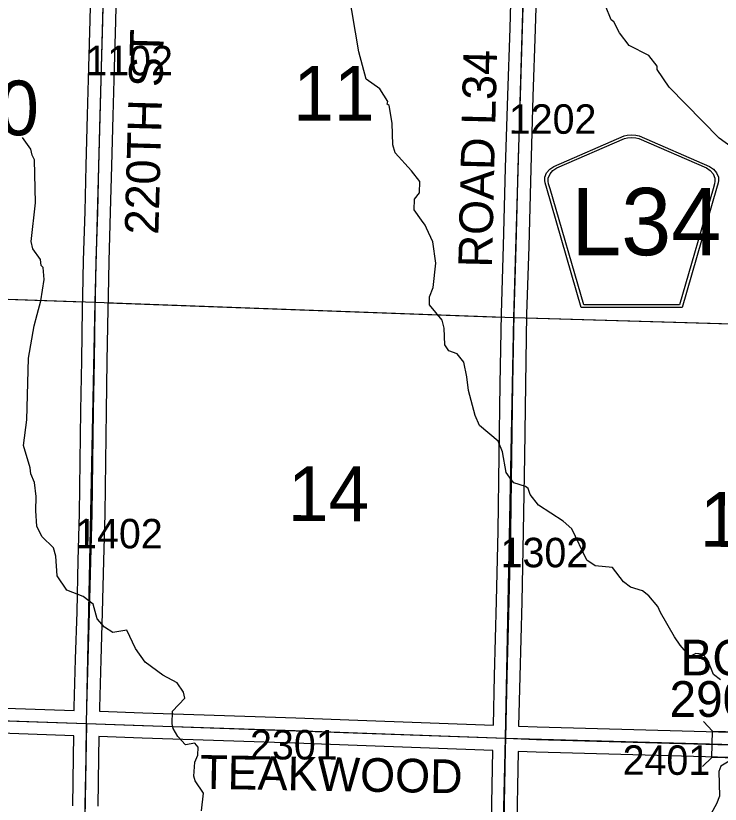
# Model space of a CAD drawing. Extents: x -132.8 to -73.3, y -60 to -26.
# Drawn here: x -117.702 to -116.027, y -35.683 to -33.809 of the extents above; entities that cross this region are included whole.
import ezdxf

# ---------------------------------------------------------------- set-up
doc = ezdxf.new("R2010")
doc.units = 0
for name, color, linetype in [('tdCoHydroRiver', 7, 'Continuous'), ('tdCoSecRdNmbr', 7, 'Continuous'), ('tdCoSecRdTxt', 7, 'Continuous'), ('tdCoSecRteBand', 7, 'Continuous'), ('tdCoSecRteCL', 7, 'Continuous'), ('tdCoSectLine', 7, 'Continuous'), ('tdCoSectLinePart', 7, 'Continuous'), ('tdCoSectNmbr', 7, 'Continuous'), ('tdCoShieldCoRteHrd', 7, 'Continuous'), ('tdCoStrucSec', 7, 'Continuous'), ('tdCoStrucSecCoName', 7, 'Continuous'), ('tdCoStrucSecFHWANum', 7, 'Continuous'), ('tdCoSurfConc', 7, 'Continuous'), ('tdCoSurfGravel', 7, 'Continuous')]:
    doc.layers.add(name, color=color, linetype=linetype)

msp = doc.modelspace()

# ---------------------------------------------------------------- linework, layer by layer
at = {"layer": 'tdCoHydroRiver'}
for points in [[(-116.0267, -35.3873), (-116.0437, -35.3743), (-116.0496, -35.3583), (-116.0586, -35.3376), (-116.0693, -35.3263), (-116.0851, -35.3243), (-116.0995, -35.3318), (-116.1224, -35.3044), (-116.1361, -35.2851), (-116.1694, -35.2275), (-116.1753, -35.2132), (-116.1968, -35.1874), (-116.2123, -35.1759), (-116.2404, -35.1673), (-116.2575, -35.1543), (-116.2834, -35.1205), (-116.3244, -35.1163), (-116.3445, -35.1031), (-116.3805, -35.0281), (-116.4006, -35.0102), (-116.4596, -34.9724), (-116.4794, -34.9467), (-116.4838, -34.9324), (-116.49, -34.9275), (-116.5182, -34.9189), (-116.5243, -34.9108), (-116.5365, -34.8947), (-116.5447, -34.8456), (-116.5551, -34.8201), (-116.5999, -34.7827), (-116.6103, -34.7588), (-116.6262, -34.7), (-116.6301, -34.6668), (-116.6371, -34.6319), (-116.6524, -34.6126), (-116.6727, -34.6057), (-116.6818, -34.5913), (-116.6839, -34.5518), (-116.6882, -34.5328), (-116.7188, -34.4957), (-116.7183, -34.4768), (-116.7099, -34.4549), (-116.7037, -34.3967), (-116.7103, -34.3461), (-116.7254, -34.3138), (-116.7288, -34.3064), (-116.7372, -34.2948), (-116.7547, -34.2705), (-116.754, -34.2453), (-116.7426, -34.2298), (-116.7418, -34.203), (-116.7617, -34.1773), (-116.8, -34.1352), (-116.8058, -34.1161), (-116.8075, -34.064), (-116.8143, -34.0228), (-116.819, -34.0195), (-116.8172, -34.0133), (-116.8369, -33.9828), (-116.8694, -33.9598), (-116.8866, -33.8947), (-116.9111, -33.7489)], [(-115.9728, -34.141), (-116.0302, -34.1001), (-116.1486, -33.9788), (-116.1775, -33.937), (-116.1773, -33.9291), (-116.1972, -33.9034), (-116.2439, -33.8801), (-116.2668, -33.8496), (-116.2803, -33.824), (-116.2865, -33.8191), (-116.2999, -33.7856)], [(-117.2603, -35.6986), (-117.256, -35.6561), (-117.2758, -35.6272), (-117.2786, -35.6161), (-117.2761, -35.583), (-117.2694, -35.5658), (-117.2689, -35.5469), (-117.2765, -35.5372), (-117.2987, -35.5414), (-117.3171, -35.5219), (-117.3276, -35.5027), (-117.3305, -35.4916), (-117.3297, -35.4617), (-117.3004, -35.4309), (-117.3032, -35.4166), (-117.3184, -35.3941), (-117.3526, -35.3759), (-117.3944, -35.3448), (-117.4172, -35.3126), (-117.4381, -35.2694), (-117.4714, -35.2748), (-117.4916, -35.2617), (-117.5084, -35.2423), (-117.5185, -35.2073), (-117.5417, -35.1893), (-117.5807, -35.1741), (-117.6035, -35.1403), (-117.607, -35.0929), (-117.6127, -35.0738), (-117.6404, -35.0463), (-117.6524, -35.0223), (-117.6546, -34.9859), (-117.6536, -34.9513), (-117.6575, -34.918), (-117.6664, -34.8973), (-117.6676, -34.8831), (-117.6835, -34.8306), (-117.6755, -34.7693), (-117.6716, -34.6227), (-117.6585, -34.5457), (-117.6514, -34.5191), (-117.6427, -34.4862), (-117.635, -34.436), (-117.6374, -34.4075), (-117.642, -34.4026), (-117.6432, -34.3884), (-117.6614, -34.3627), (-117.6657, -34.3452), (-117.6553, -34.254), (-117.6573, -34.1514), (-117.6633, -34.1402), (-117.6661, -34.1259), (-117.6859, -34.0986)], [(-115.9861, -35.4026), (-115.9865, -35.4199), (-115.9936, -35.4513), (-115.998, -35.56), (-116.0064, -35.5803), (-116.0256, -35.5924), (-116.0307, -35.6049), (-116.029, -35.6633), (-116.0358, -35.6821), (-116.0573, -35.7209)]]:
    msp.add_lwpolyline(points, dxfattribs=at)
at = {"layer": 'tdCoSecRteBand'}
for points in [[(-116.5666, -35.4949), (-116.5636, -35.3779), (-116.5594, -35.2003), (-116.5555, -35.0333), (-116.5528, -34.8544), (-116.5503, -34.6845), (-116.5503, -34.6844), (-116.5503, -34.6844), (-116.5476, -34.5167), (-116.5476, -34.5165), (-116.5476, -34.5163), (-116.5426, -34.3558), (-116.5375, -34.1709), (-116.5375, -34.1709), (-116.5375, -34.1709), (-116.5325, -33.999), (-116.5325, -33.9989), (-116.5325, -33.9988), (-116.5271, -33.8388), (-116.5219, -33.6591)], [(-116.462, -33.6609), (-116.4671, -33.8407), (-116.4671, -33.8407), (-116.4671, -33.8408), (-116.4726, -34.0008), (-116.4775, -34.1726), (-116.4827, -34.3575), (-116.4827, -34.3576), (-116.4827, -34.3576), (-116.4876, -34.5179), (-116.4903, -34.6854), (-116.4928, -34.8553), (-116.4928, -34.8553), (-116.4928, -34.8553), (-116.4955, -35.0343), (-116.4955, -35.0344), (-116.4955, -35.0346), (-116.4994, -35.2018), (-116.5036, -35.3793), (-116.5036, -35.3793), (-116.5036, -35.3794), (-116.5066, -35.4968), (-116.5066, -35.4971), (-116.5063, -35.4971), (-116.4629, -35.4987), (-115.974, -35.5123)], [(-117.5631, -35.4598), (-117.563, -35.4523), (-117.563, -35.4522), (-117.563, -35.4521), (-117.5598, -35.3376), (-117.5598, -35.3376), (-117.5598, -35.3376), (-117.5566, -35.2257), (-117.5536, -35.1032), (-117.5536, -35.1032), (-117.5536, -35.1032), (-117.5507, -34.9919), (-117.5489, -34.8685), (-117.5475, -34.7477), (-117.5475, -34.7476), (-117.5475, -34.7475), (-117.5452, -34.6287), (-117.5433, -34.5042), (-117.5433, -34.5042), (-117.5433, -34.5041), (-117.5427, -34.4746), (-117.5411, -34.3909), (-117.541, -34.3907), (-117.541, -34.3906), (-117.5373, -34.274), (-117.5346, -34.1646), (-117.5317, -34.0453), (-117.5317, -34.0452), (-117.5317, -34.0452), (-117.5285, -33.9312), (-117.5285, -33.9312), (-117.5285, -33.9311), (-117.525, -33.82), (-117.5226, -33.72)], [(-117.4626, -33.7215), (-117.465, -33.8216), (-117.465, -33.8217), (-117.465, -33.8218), (-117.4685, -33.933), (-117.4717, -34.0468), (-117.4747, -34.1661), (-117.4774, -34.2756), (-117.4774, -34.2757), (-117.4774, -34.2758), (-117.4811, -34.3923), (-117.4827, -34.4758), (-117.4833, -34.5052), (-117.4853, -34.6297), (-117.4853, -34.6298), (-117.4853, -34.6298), (-117.4875, -34.7486), (-117.489, -34.8693), (-117.489, -34.8693), (-117.489, -34.8694), (-117.4907, -34.9929), (-117.4907, -34.9931), (-117.4907, -34.9933), (-117.4936, -35.1047), (-117.4966, -35.2272), (-117.4966, -35.2273), (-117.4966, -35.2274), (-117.4998, -35.3393), (-117.503, -35.4536), (-117.5032, -35.4614), (-117.5032, -35.4619), (-117.5027, -35.4619), (-117.3999, -35.4654), (-117.0367, -35.4777), (-117.0366, -35.4777), (-117.0366, -35.4777), (-116.8886, -35.4832), (-116.5666, -35.4949)], [(-117.8892, -35.4486), (-117.5631, -35.4598)], [(-117.5669, -35.6862), (-117.5652, -35.5703), (-117.5652, -35.5703), (-117.5652, -35.5702), (-117.5643, -35.5198), (-117.8912, -35.5086)], [(-116.572, -35.7652), (-116.5681, -35.5552), (-116.5681, -35.5552), (-116.5681, -35.5549), (-116.8908, -35.5431), (-116.8908, -35.5431), (-116.8908, -35.5431), (-117.0387, -35.5377), (-117.402, -35.5254), (-117.402, -35.5254), (-117.402, -35.5254), (-117.5043, -35.5219), (-117.5052, -35.5713), (-117.507, -35.6871)], [(-115.9756, -35.5722), (-116.4647, -35.5587), (-116.4648, -35.5587), (-116.4649, -35.5587), (-116.5081, -35.5571), (-116.512, -35.7663)]]:
    msp.add_lwpolyline(points, dxfattribs=at)
at = {"layer": 'tdCoSecRteCL'}
for points in [[(-117.5337, -35.4908), (-117.533, -35.4529), (-117.5298, -35.3385), (-117.5266, -35.2265), (-117.5236, -35.104), (-117.5207, -34.9925), (-117.5189, -34.8689), (-117.5175, -34.7481), (-117.5152, -34.6292), (-117.5133, -34.5047), (-117.5127, -34.4752), (-117.5111, -34.3915), (-117.5074, -34.2749), (-117.5046, -34.1654), (-117.5017, -34.046), (-117.4985, -33.9321), (-117.495, -33.8209), (-117.4926, -33.7207), (-117.4894, -33.6038), (-117.4864, -33.5064), (-117.4863, -33.4914)], [(-116.5374, -35.526), (-116.5336, -35.3786), (-116.5294, -35.2011), (-116.5255, -35.0339), (-116.5228, -34.8548), (-116.5203, -34.6849), (-116.5176, -34.5172), (-116.5127, -34.3567), (-116.5075, -34.1717), (-116.5025, -33.9998), (-116.4971, -33.8398), (-116.4919, -33.66), (-116.4881, -33.5315)], [(-118.5426, -35.4596), (-118.5334, -35.4579), (-118.5154, -35.4569), (-118.3622, -35.4633), (-117.8902, -35.4786), (-117.5337, -35.4908)], [(-117.5732, -37.4895), (-117.5712, -37.4129), (-117.5678, -37.2918), (-117.5648, -37.1764), (-117.5621, -37.0541), (-117.5596, -36.938), (-117.5577, -36.8211), (-117.5552, -36.7089), (-117.5535, -36.5972), (-117.5508, -36.4795), (-117.5488, -36.3631), (-117.5466, -36.2465), (-117.5446, -36.1362), (-117.5429, -36.0302), (-117.5409, -35.9182), (-117.5389, -35.8048), (-117.5369, -35.6867), (-117.5352, -35.5708), (-117.5337, -35.4908)], [(-117.5337, -35.4908), (-117.4009, -35.4954), (-117.0377, -35.5077), (-116.8897, -35.5131), (-116.5374, -35.526)], [(-116.5592, -36.4537), (-116.5595, -36.4504), (-116.5595, -36.4435), (-116.5543, -36.2777), (-116.5494, -36.1046), (-116.545, -35.9293), (-116.542, -35.7658), (-116.5381, -35.5535), (-116.5374, -35.526)], [(-116.5374, -35.526), (-116.4638, -35.5287), (-115.9748, -35.5422), (-115.5384, -35.5535)]]:
    msp.add_lwpolyline(points, dxfattribs=at)
at = {"layer": 'tdCoSectLine'}
for points in [[(-117.5134, -34.4899), (-117.4866, -33.4914)], [(-116.5181, -34.5263), (-116.4885, -33.5315)], [(-118.5269, -34.4548), (-117.5134, -34.4899)], [(-117.5341, -35.4908), (-117.5134, -34.4899)], [(-117.5134, -34.4899), (-116.5181, -34.5263)], [(-116.5377, -35.526), (-116.5181, -34.5263)], [(-116.5181, -34.5263), (-115.5159, -34.5551)], [(-118.5429, -35.4562), (-117.5341, -35.4908)], [(-117.5341, -35.4908), (-117.5513, -36.485)], [(-117.5341, -35.4908), (-116.5377, -35.526)], [(-116.5618, -36.5174), (-116.5377, -35.526)], [(-116.5377, -35.526), (-115.5388, -35.5535)]]:
    msp.add_lwpolyline(points, dxfattribs=at)
at = {"layer": 'tdCoSectLinePart'}
for points in [[(-118.4805, -34.4564), (-117.543, -34.4889)], [(-117.483, -34.491), (-116.5481, -34.5252)], [(-116.4881, -34.5272), (-115.5327, -34.5546)]]:
    msp.add_lwpolyline(points, dxfattribs=at)
at = {"layer": 'tdCoShieldCoRteHrd'}
for points in [[(-116.3578, -34.5024), (-116.4397, -34.2195), (-116.4436, -34.2064), (-116.4443, -34.2005), (-116.4443, -34.1927), (-116.4401, -34.1824), (-116.4328, -34.1739), (-116.4232, -34.1672), (-116.2559, -34.0948), (-116.2484, -34.0932), (-116.238, -34.0923), (-116.2276, -34.0932), (-116.2201, -34.0948), (-116.0528, -34.1672), (-116.0432, -34.1739), (-116.0359, -34.1824), (-116.0317, -34.1927), (-116.0317, -34.2005), (-116.0324, -34.2064), (-116.0363, -34.2195), (-116.1182, -34.5024)], [(-116.3519, -34.4961), (-116.4316, -34.2208), (-116.4354, -34.2082), (-116.4361, -34.2025), (-116.4361, -34.195), (-116.432, -34.1851), (-116.425, -34.177), (-116.4158, -34.1706), (-116.2552, -34.1011), (-116.248, -34.0996), (-116.238, -34.0987), (-116.228, -34.0996), (-116.2208, -34.1011), (-116.0602, -34.1706), (-116.051, -34.177), (-116.044, -34.1851), (-116.0399, -34.195), (-116.0399, -34.2025), (-116.0406, -34.2082), (-116.0444, -34.2208), (-116.1241, -34.4961)]]:
    msp.add_lwpolyline(points, close=True, dxfattribs=at)
at = {"layer": 'tdCoStrucSec'}
for points in [[(-116.0669, -35.4863), (-116.0454, -35.509), (-115.9828, -35.5107)], [(-116.0698, -35.593), (-116.0471, -35.5715), (-116.0454, -35.509)], [(-115.9635, -35.5955), (-115.9846, -35.5733), (-116.0471, -35.5715)]]:
    msp.add_lwpolyline(points, dxfattribs=at)
at = {"layer": 'tdCoSurfConc'}
msp.add_lwpolyline([(-116.542, -35.7658), (-116.5381, -35.5535), (-116.5374, -35.526), (-116.5336, -35.3786), (-116.5294, -35.2011), (-116.5255, -35.0339), (-116.5228, -34.8548), (-116.5203, -34.6849), (-116.5176, -34.5172), (-116.5127, -34.3567), (-116.5075, -34.1717), (-116.5025, -33.9998), (-116.4971, -33.8398), (-116.4919, -33.66)], dxfattribs=at)
at = {"layer": 'tdCoSurfGravel'}
for points in [[(-117.5127, -34.4752), (-117.5111, -34.3915), (-117.5074, -34.2749), (-117.5046, -34.1654), (-117.5017, -34.046), (-117.4985, -33.9321), (-117.495, -33.8209), (-117.4926, -33.7207), (-117.4894, -33.6038), (-117.4864, -33.5064), (-117.4863, -33.4914)], [(-117.5337, -35.4908), (-117.533, -35.4529), (-117.5298, -35.3385), (-117.5266, -35.2265), (-117.5236, -35.104), (-117.5207, -34.9925), (-117.5189, -34.8689), (-117.5175, -34.7481), (-117.5152, -34.6292), (-117.5133, -34.5047), (-117.5127, -34.4752)], [(-117.8902, -35.4786), (-117.5337, -35.4908), (-117.4009, -35.4954), (-117.0377, -35.5077), (-116.8897, -35.5131), (-116.5374, -35.526), (-116.4638, -35.5287), (-115.9748, -35.5422), (-115.5384, -35.5535), (-115.4678, -35.5553), (-115.0367, -35.5657), (-114.5753, -35.5766), (-114.5356, -35.5775), (-114.1356, -35.5874), (-114.0815, -35.5888), (-114.0086, -35.5908), (-113.687, -35.6029)], [(-117.5732, -37.4895), (-117.5712, -37.4129), (-117.5678, -37.2918), (-117.5648, -37.1764), (-117.5621, -37.0541), (-117.5596, -36.938), (-117.5577, -36.8211), (-117.5552, -36.7089), (-117.5535, -36.5972), (-117.5508, -36.4795), (-117.5488, -36.3631), (-117.5466, -36.2465), (-117.5446, -36.1362), (-117.5429, -36.0302), (-117.5409, -35.9182), (-117.5389, -35.8048), (-117.5369, -35.6867), (-117.5352, -35.5708), (-117.5337, -35.4908)]]:
    msp.add_lwpolyline(points, dxfattribs=at)

# ---------------------------------------------------------------- texts
at = {"layer": 'tdCoSecRdNmbr'}
for s, rotation, p in [('1102', 359.9119, (-117.5368, -33.9504)), ('1202', 359.9124, (-116.53, -34.0894)), ('1402', 359.9119, (-117.5611, -35.0745)), ('1302', 359.9124, (-116.5495, -35.1195)), ('2301', 359.9122, (-117.1452, -35.5761)), ('2401', 359.9127, (-116.2594, -35.6127))]:
    msp.add_text(s, height=0.07, rotation=rotation, dxfattribs=at).set_placement(p)
at = {"layer": 'tdCoSecRdTxt'}
for s, rotation, p in [('220TH ST', 88.4542, (-117.3632, -34.3302)), ('ROAD L34', 88.6313, (-116.5702, -34.4081)), ('TEAKWOOD', 358.9586, (-117.2645, -35.6456))]:
    msp.add_text(s, height=0.08, rotation=rotation, dxfattribs=at).set_placement(p)
at = {"layer": 'tdCoSectNmbr'}
for s, rotation, p in [('11', 359.9121, (-117.0428, -34.0581)), ('10', 359.9115, (-117.8406, -34.093)), ('14', 359.9121, (-117.0553, -35.0099)), ('13', 359.9127, (-116.0756, -35.071))]:
    msp.add_text(s, height=0.13, rotation=rotation, dxfattribs=at).set_placement(p)
at = {"layer": 'tdCoShieldCoRteHrd'}
msp.add_text('L34', height=0.16, dxfattribs=at).set_placement((-116.3818, -34.3782))
at = {"layer": 'tdCoStrucSecCoName'}
msp.add_text('BO-15', height=0.085, dxfattribs=at).set_placement((-116.1216, -35.3767))
at = {"layer": 'tdCoStrucSecFHWANum'}
msp.add_text('290780', height=0.085, dxfattribs=at).set_placement((-116.1479, -35.4752))

doc.saveas('drawing.dxf')
